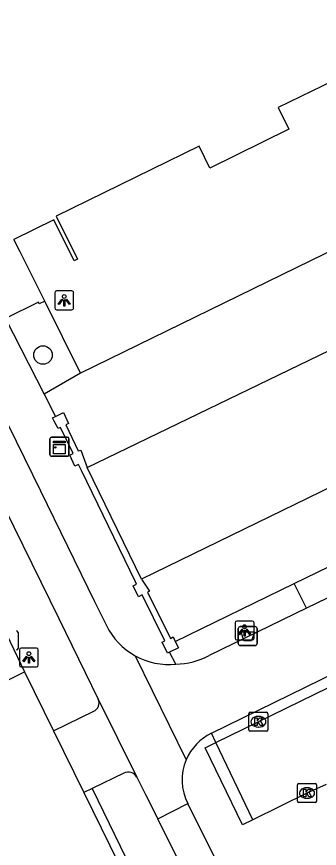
# Model space of a CAD drawing. Extents: x 160457 to 162082, y 388340 to 389736.
# Drawn here: x 161016.98 to 161032.93, y 388768.82 to 388812.73 of the extents above; entities that cross this region are included whole.
import ezdxf

# ---------------------------------------------------------------- set-up
doc = ezdxf.new("R2010")
doc.units = 0
for name, color, linetype in [('IMGEO_Afvalbak', 7, 'Continuous'), ('IMGEO_Berm_groen', 7, 'Continuous'), ('IMGEO_Boom', 7, 'Continuous'), ('IMGEO_Fietspad_gesloten', 7, 'Continuous'), ('IMGEO_Fietspad_open', 7, 'Continuous'), ('IMGEO_Groenvoorziening', 7, 'Continuous'), ('IMGEO_Haag', 7, 'Continuous'), ('IMGEO_Kast', 7, 'Continuous'), ('IMGEO_Kolk', 7, 'Continuous'), ('IMGEO_Lichtpunt', 7, 'Continuous'), ('IMGEO_Muur', 7, 'Continuous'), ('IMGEO_Pand', 7, 'Continuous'), ('IMGEO_Rijbaan_lokaal_gesloten', 7, 'Continuous'), ('IMGEO_Rijbaan_lokaal_open', 7, 'Continuous'), ('IMGEO_Verkeerseiland_open', 7, 'Continuous'), ('IMGEO_Voetpad_open', 7, 'Continuous'), ('IMGEO_Waterloop', 7, 'Continuous')]:
    doc.layers.add(name, color=color, linetype=linetype)

msp = doc.modelspace()

# ---------------------------------------------------------------- linework, layer by layer
at = {"layer": 'IMGEO_Afvalbak'}
for p, q in [((161028.661, 388779.627), (161028.661, 388780.427)), ((161028.661, 388780.427), (161028.661, 388779.627)), ((161028.761, 388780.527), (161029.551, 388780.527)), ((161029.551, 388780.527), (161028.761, 388780.527)), ((161029.651, 388780.427), (161029.651, 388779.627)), ((161029.651, 388779.627), (161029.651, 388780.427)), ((161029.551, 388779.527), (161028.761, 388779.527)), ((161028.761, 388779.527), (161029.551, 388779.527))]:
    msp.add_line(p, q, dxfattribs=at)
msp.add_lwpolyline([(161028.804, 388780.241), (161029.508, 388780.241), (161029.359, 388779.771), (161028.953, 388779.771), (161028.804, 388780.241)], dxfattribs=at)
for centre, start, end in [((161028.761, 388780.427), 90, 180), ((161028.761, 388780.427), 90, 180), ((161029.551, 388780.427), 0, 90), ((161029.551, 388780.427), 360, 90), ((161028.761, 388779.627), 180, 270), ((161028.761, 388779.627), 180, 270), ((161029.551, 388779.627), 270, 0), ((161029.551, 388779.627), 270, 0)]:
    msp.add_arc(centre, 0.1, start, end, dxfattribs=at)
at = {"layer": 'IMGEO_Berm_groen'}
msp.add_lwpolyline([(161025.336, 388779.747), (161031.609, 388782.799)], dxfattribs=at)
at = {"layer": 'IMGEO_Boom'}
msp.add_circle((161018.363, 388794.862), 0.489, dxfattribs=at)
at = {"layer": 'IMGEO_Fietspad_gesloten'}
for points in [[(161027.242, 388774.896), (161145.643, 388832.943), (161218.307, 388868.529)], [(160994.813, 388835.553), (161000, 388824.949), (161016.943, 388790.314), (161018.227, 388787.693), (161021.087, 388781.853), (161021.707, 388780.587)], [(161079.266, 388804.288), (161032.258, 388781.507)], [(161015.023, 388789.483), (161016.354, 388786.762), (161019.198, 388780.947), (161021.279, 388776.693)], [(161032.258, 388781.507), (161027.12, 388778.997)], [(161023.221, 388778.99), (161025.914, 388773.496)], [(161021.279, 388776.693), (161023.304, 388772.58)], [(161023.304, 388772.58), (161023.771, 388771.668), (161024.41, 388770.383)], [(161024.41, 388770.383), (161025.995, 388771.182)], [(161040.176, 388742.759), (161036.563, 388750), (161030.427, 388762.298), (161025.995, 388771.182)], [(161038.83, 388741.4), (161034.547, 388750), (161031.304, 388756.511), (161028.835, 388761.48), (161024.41, 388770.383)]]:
    msp.add_lwpolyline(points, dxfattribs=at)
for centre, radius, start, end in [((161025.018, 388782.21), 3.687, 206.1092, 240.8343), ((161025.023, 388782.22), 3.699, 240.8411, 275.4566), ((161025.233, 388782.624), 4.089, 271.9893, 297.4849), ((161028.447, 388772.423), 2.751, 115.9825, 157.0412), ((161028.446, 388772.426), 2.749, 157.0991, 206.9105)]:
    msp.add_arc(centre, radius, start, end, dxfattribs=at)
at = {"layer": 'IMGEO_Fietspad_open'}
for points in [[(161018.921, 388775.016), (161021.04, 388776.054)], [(161022.625, 388772.791), (161020.948, 388771.974)], [(161020.948, 388771.974), (161020.52, 388771.766)]]:
    msp.add_lwpolyline(points, dxfattribs=at)
for centre, radius, start, end in [((161020.84, 388776.493), 0.482, 294.4503, 24.5359), ((161022.854, 388772.328), 0.516, 29.1893, 116.2853)]:
    msp.add_arc(centre, radius, start, end, dxfattribs=at)
at = {"layer": 'IMGEO_Groenvoorziening'}
msp.add_lwpolyline([(161020.347, 388793.91), (161018.431, 388792.796)], dxfattribs=at)
at = {"layer": 'IMGEO_Haag'}
for points in [[(161031.609, 388782.799), (161078.571, 388805.645)], [(161032.258, 388781.507), (161031.928, 388782.163), (161031.609, 388782.799)]]:
    msp.add_lwpolyline(points, dxfattribs=at)
at = {"layer": 'IMGEO_Kast'}
for p, q in [((161018.805, 388790.521), (161019.646, 388790.521)), ((161019.646, 388790.521), (161018.805, 388790.521)), ((161018.73, 388789.596), (161018.73, 388790.437)), ((161018.73, 388790.437), (161018.73, 388789.596)), ((161019.73, 388790.446), (161019.73, 388789.605)), ((161019.73, 388789.605), (161019.73, 388790.446)), ((161019.655, 388789.521), (161018.814, 388789.521)), ((161018.814, 388789.521), (161019.655, 388789.521))]:
    msp.add_line(p, q, dxfattribs=at)
for points in [[(161018.925, 388790.311), (161019.525, 388790.311), (161019.525, 388790.226), (161018.925, 388790.226), (161018.925, 388790.311)], [(161018.925, 388790.136), (161019.525, 388790.136), (161019.525, 388789.647), (161018.925, 388789.647), (161018.925, 388790.136)]]:
    msp.add_lwpolyline(points, dxfattribs=at)
msp.add_circle((161019.009, 388789.985), 0.0377, dxfattribs=at)
for centre, start, end in [((161018.808, 388790.443), 92.4484, 184.2845), ((161018.808, 388790.443), 92.4484, 184.2845), ((161019.652, 388790.443), 2.4484, 94.2845), ((161019.652, 388790.443), 2.4484, 94.2845), ((161018.808, 388789.599), 182.4484, 274.2845), ((161018.808, 388789.599), 182.4484, 274.2845), ((161019.652, 388789.599), 272.4484, 4.2845), ((161019.652, 388789.599), 272.4484, 4.2845)]:
    msp.add_arc(centre, 0.0779, start, end, dxfattribs=at)
at = {"layer": 'IMGEO_Kolk'}
for p, q in [((161017.049, 388780.221), (161017.049, 388779.369)), ((161029.217, 388775.076), (161029.217, 388775.928)), ((161029.292, 388776.002), (161030.144, 388776.002)), ((161029.705, 388775.782), (161029.73, 388775.782)), ((161030.218, 388775.928), (161030.218, 388775.076)), ((161029.728, 388775.222), (161029.703, 388775.222)), ((161030.144, 388775.002), (161029.292, 388775.002)), ((161031.782, 388771.313), (161031.782, 388772.165)), ((161031.857, 388772.239), (161032.709, 388772.239)), ((161032.783, 388772.165), (161032.783, 388771.313)), ((161032.27, 388772.019), (161032.295, 388772.019)), ((161032.709, 388771.239), (161031.857, 388771.239)), ((161032.293, 388771.459), (161032.268, 388771.459))]:
    msp.add_line(p, q, dxfattribs=at)
for points in [[(161017.049, 388780.221), (161017.049, 388779.369)], [(161029.217, 388775.076), (161029.217, 388775.928)], [(161029.292, 388776.002), (161030.144, 388776.002)], [(161029.538, 388775.702), (161029.661, 388775.702), (161029.661, 388775.551), (161029.791, 388775.702), (161029.955, 388775.702), (161029.809, 388775.551), (161029.962, 388775.302), (161029.81, 388775.302), (161029.725, 388775.466), (161029.661, 388775.399), (161029.661, 388775.302), (161029.538, 388775.302), (161029.538, 388775.702)], [(161030.218, 388775.928), (161030.218, 388775.076)], [(161030.144, 388775.002), (161029.292, 388775.002)], [(161031.782, 388771.313), (161031.782, 388772.165)], [(161031.857, 388772.239), (161032.709, 388772.239)], [(161032.783, 388772.165), (161032.783, 388771.313)], [(161032.103, 388771.939), (161032.226, 388771.939), (161032.226, 388771.788), (161032.356, 388771.939), (161032.52, 388771.939), (161032.374, 388771.788), (161032.527, 388771.539), (161032.375, 388771.539), (161032.29, 388771.703), (161032.226, 388771.636), (161032.226, 388771.539), (161032.103, 388771.539), (161032.103, 388771.939)], [(161032.709, 388771.239), (161031.857, 388771.239)]]:
    msp.add_lwpolyline(points, dxfattribs=at)
for centre, start, end in [((161016.973, 388780.219), 1.552, 88.448), ((161016.973, 388780.219), 1.552, 88.448), ((161016.973, 388779.371), 271.552, 358.448), ((161016.973, 388779.371), 271.552, 358.448), ((161029.294, 388775.926), 91.552, 178.448), ((161029.294, 388775.926), 91.552, 178.448), ((161030.142, 388775.926), 1.552, 88.448), ((161030.142, 388775.926), 1.552, 88.448), ((161029.294, 388775.078), 181.552, 268.448), ((161029.294, 388775.078), 181.552, 268.448), ((161030.142, 388775.078), 271.552, 358.448), ((161030.142, 388775.078), 271.552, 358.448), ((161031.859, 388772.163), 91.552, 178.448), ((161031.859, 388772.163), 91.552, 178.448), ((161032.707, 388772.163), 1.552, 88.448), ((161032.707, 388772.163), 1.552, 88.448), ((161031.859, 388771.315), 181.552, 268.448), ((161031.859, 388771.315), 181.552, 268.448), ((161032.707, 388771.315), 271.552, 358.448), ((161032.707, 388771.315), 271.552, 358.448)]:
    msp.add_arc(centre, 0.0765, start, end, dxfattribs=at)
for centre, major_axis, ratio, start_param, end_param in [((161029.704, 388775.502), (-0.387, 0.002), 0.722429, 4.712389, 7.853982), ((161029.729, 388775.502), (-0.39, 0.002), 0.717154, 1.570796, 4.712389), ((161032.269, 388771.739), (-0.387, 0.002), 0.722429, 4.712389, 7.853982), ((161032.294, 388771.739), (-0.39, 0.002), 0.717154, 1.570796, 4.712389)]:
    msp.add_ellipse(centre, major_axis=major_axis, ratio=ratio, start_param=start_param, end_param=end_param, dxfattribs=at)
at = {"layer": 'IMGEO_Lichtpunt'}
for p, q in [((161018.984, 388798.152), (161018.984, 388797.345)), ((161018.984, 388798.152), (161018.984, 388797.345)), ((161019.886, 388798.247), (161019.078, 388798.247)), ((161019.886, 388798.247), (161019.078, 388798.247)), ((161019.98, 388797.345), (161019.98, 388798.152)), ((161019.98, 388797.345), (161019.98, 388798.152)), ((161019.078, 388797.251), (161019.886, 388797.251)), ((161019.078, 388797.251), (161019.886, 388797.251)), ((161028.492, 388780.722), (161028.492, 388779.915)), ((161028.492, 388780.722), (161028.492, 388779.915)), ((161029.394, 388780.817), (161028.586, 388780.817)), ((161029.394, 388780.817), (161028.586, 388780.817)), ((161029.488, 388779.915), (161029.488, 388780.722)), ((161029.488, 388779.915), (161029.488, 388780.722)), ((161028.586, 388779.821), (161029.394, 388779.821)), ((161028.586, 388779.821), (161029.394, 388779.821)), ((161017.121, 388779.3), (161017.121, 388778.493)), ((161017.121, 388779.3), (161017.121, 388778.493)), ((161018.023, 388779.395), (161017.215, 388779.395)), ((161018.023, 388779.395), (161017.215, 388779.395)), ((161018.117, 388778.493), (161018.117, 388779.3)), ((161018.117, 388778.493), (161018.117, 388779.3)), ((161017.215, 388778.399), (161018.023, 388778.399)), ((161017.215, 388778.399), (161018.023, 388778.399))]:
    msp.add_line(p, q, dxfattribs=at)
for points in [[(161019.358, 388797.816), (161019.397, 388797.788), (161019.209, 388797.526), (161019.171, 388797.553), (161019.358, 388797.816)], [(161019.46, 388797.768), (161019.507, 388797.768), (161019.507, 388797.446), (161019.46, 388797.446), (161019.46, 388797.768)], [(161019.57, 388797.788), (161019.608, 388797.815), (161019.795, 388797.553), (161019.756, 388797.525), (161019.57, 388797.788)], [(161028.866, 388780.386), (161028.905, 388780.358), (161028.717, 388780.096), (161028.679, 388780.123), (161028.866, 388780.386)], [(161028.968, 388780.338), (161029.015, 388780.338), (161029.015, 388780.016), (161028.968, 388780.016), (161028.968, 388780.338)], [(161029.078, 388780.358), (161029.116, 388780.385), (161029.303, 388780.123), (161029.264, 388780.095), (161029.078, 388780.358)], [(161017.495, 388778.964), (161017.534, 388778.936), (161017.346, 388778.674), (161017.308, 388778.701), (161017.495, 388778.964)], [(161017.597, 388778.916), (161017.644, 388778.916), (161017.644, 388778.594), (161017.597, 388778.594), (161017.597, 388778.916)], [(161017.707, 388778.936), (161017.745, 388778.963), (161017.932, 388778.701), (161017.893, 388778.673), (161017.707, 388778.936)]]:
    msp.add_lwpolyline(points, dxfattribs=at)
for centre in [(161019.483, 388797.95), (161028.991, 388780.52), (161017.62, 388779.098)]:
    msp.add_circle(centre, 0.0994, dxfattribs=at)
for centre, start, end in [((161019.078, 388798.152), 90, 180), ((161019.078, 388798.152), 90, 180), ((161019.886, 388798.152), 0, 90), ((161019.886, 388798.152), 0, 90), ((161019.078, 388797.345), 180, 270), ((161019.078, 388797.345), 180, 270), ((161019.886, 388797.345), 270, 0), ((161019.886, 388797.345), 270, 360), ((161028.586, 388780.722), 90, 180), ((161028.586, 388780.722), 90, 180), ((161029.394, 388780.722), 0, 90), ((161029.394, 388780.722), 0, 90), ((161028.586, 388779.915), 180, 270), ((161028.586, 388779.915), 180, 270), ((161029.394, 388779.915), 270, 0), ((161029.394, 388779.915), 270, 360), ((161017.215, 388779.3), 90, 180), ((161017.215, 388779.3), 90, 180), ((161018.023, 388779.3), 0, 90), ((161018.023, 388779.3), 0, 90), ((161017.215, 388778.493), 180, 270), ((161017.215, 388778.493), 180, 270), ((161018.023, 388778.493), 270, 0), ((161018.023, 388778.493), 270, 360)]:
    msp.add_arc(centre, 0.0946, start, end, dxfattribs=at)
at = {"layer": 'IMGEO_Muur'}
for points in [[(161019.03, 388791.619), (161019.442, 388791.827), (161019.713, 388791.246), (161019.561, 388791.177), (161020.225, 388789.796), (161020.358, 388789.846), (161020.689, 388788.917)], [(161025.027, 388779.167), (161024.926, 388779.118), (161024.643, 388779.704), (161024.791, 388779.773), (161023.593, 388782.204), (161023.397, 388782.105), (161023.119, 388782.682), (161023.299, 388782.773), (161023.243, 388782.887), (161020.387, 388788.767), (161020.236, 388789.079), (161020.05, 388788.986), (161019.784, 388789.575), (161019.961, 388789.661), (161019.278, 388791.041), (161019.164, 388790.979), (161018.957, 388791.372), (161018.869, 388791.538), (161019.03, 388791.619)], [(161023.553, 388783.036), (161020.689, 388788.917)], [(161023.553, 388783.036), (161023.976, 388782.399), (161023.881, 388782.347), (161025.08, 388779.904), (161025.219, 388779.982), (161025.336, 388779.747)], [(161025.336, 388779.747), (161025.509, 388779.4), (161025.027, 388779.167)]]:
    msp.add_lwpolyline(points, dxfattribs=at)
at = {"layer": 'IMGEO_Pand'}
msp.add_lwpolyline([(161039.397, 388809.332), (161038.293, 388811.594), (161030.762, 388807.922), (161031.329, 388806.778), (161027.156, 388804.734), (161026.588, 388805.893), (161019.062, 388802.199), (161020.191, 388799.924), (161020.006, 388799.839), (161018.932, 388801.995), (161016.822, 388800.96)], dxfattribs=at)
at = {"layer": 'IMGEO_Rijbaan_lokaal_gesloten'}
for points in [[(161027.472, 388774.414), (161080.252, 388800.209)], [(161016.399, 388780.205), (161016.451, 388780.099), (161016.543, 388779.921), (161016.639, 388779.72), (161017.389, 388778.145)], [(161011.542, 388775.192), (161017.389, 388778.145)], [(161017.389, 388778.145), (161018.921, 388775.016)], [(161018.921, 388775.016), (161020.52, 388771.766)], [(161029.43, 388770.317), (161027.472, 388774.414)], [(161033.284, 388772.189), (161032.279, 388771.74), (161029.43, 388770.317)], [(161020.52, 388771.766), (161024.183, 388764.27)]]:
    msp.add_lwpolyline(points, dxfattribs=at)
at = {"layer": 'IMGEO_Rijbaan_lokaal_open'}
msp.add_lwpolyline([(161029.43, 388770.317), (161028.886, 388770.055), (161026.913, 388774.123), (161027.472, 388774.414)], dxfattribs=at)
at = {"layer": 'IMGEO_Verkeerseiland_open'}
msp.add_lwpolyline([(161020.948, 388771.974), (161025.701, 388762.199), (161025.287, 388761.998)], dxfattribs=at)
at = {"layer": 'IMGEO_Voetpad_open'}
for points in [[(161056.682, 388811.679), (161020.347, 388793.91)], [(161018.46, 388797.713), (161017.836, 388798.969), (161017.168, 388800.308), (161016.822, 388800.96)], [(161018.46, 388797.713), (161018.165, 388797.569), (161018.121, 388797.652), (161016.394, 388796.796), (161018.431, 388792.796)], [(161020.347, 388793.91), (161018.46, 388797.713)], [(161018.431, 388792.796), (161019.03, 388791.619)], [(161025.375, 388778.538), (161025.027, 388779.167)], [(161027.472, 388774.414), (161027.242, 388774.896)]]:
    msp.add_lwpolyline(points, dxfattribs=at)
at = {"layer": 'IMGEO_Waterloop'}
for points in [[(161214.331, 388876.285), (161203.521, 388870.721), (161077.309, 388809.227), (161070.115, 388805.722), (161023.553, 388783.036)], [(161020.689, 388788.917), (161065.935, 388810.828), (161073.128, 388814.312), (161076.294, 388815.845), (161115.547, 388835.104), (161116.07, 388835.359)]]:
    msp.add_lwpolyline(points, dxfattribs=at)

doc.saveas('drawing.dxf')
